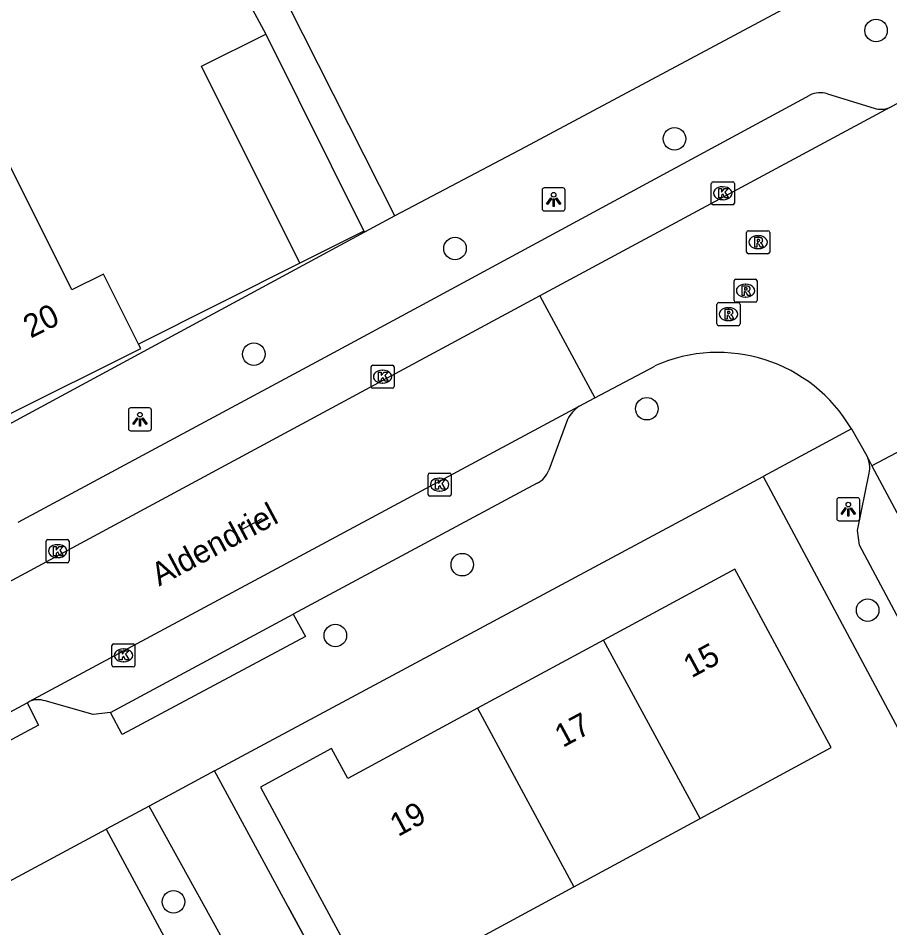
# Model space of a CAD drawing. Extents: x 157793 to 159380, y 380882 to 382313.
# Drawn here: x 158803.91 to 158841.72, y 381709.23 to 381748.69 of the extents above; entities that cross this region are included whole.
import ezdxf

# ---------------------------------------------------------------- set-up
doc = ezdxf.new("R2010")
doc.units = 0
for name, color, linetype in [('IMGEO_Boom', 7, 'Continuous'), ('IMGEO_Damwand', 7, 'Continuous'), ('IMGEO_Groenvoorziening', 7, 'Continuous'), ('IMGEO_Kolk', 7, 'Continuous'), ('IMGEO_Lichtpunt', 7, 'Continuous'), ('IMGEO_Muur', 7, 'Continuous'), ('IMGEO_Openbare_ruimte_label', 7, 'Continuous'), ('IMGEO_Pand', 7, 'Continuous'), ('IMGEO_Pand_nummerreeks', 7, 'Continuous'), ('IMGEO_Rijbaan_lokaal_open', 7, 'Continuous'), ('IMGEO_Rioolput', 7, 'Continuous'), ('IMGEO_Voetpad_halfverhard', 7, 'Continuous'), ('IMGEO_Voetpad_open', 7, 'Continuous')]:
    doc.layers.add(name, color=color, linetype=linetype)

msp = doc.modelspace()

# ---------------------------------------------------------------- linework, layer by layer
at = {"layer": 'IMGEO_Boom'}
for centre in [(158841.121, 381748.154), (158832.375, 381743.46), (158822.856, 381738.695), (158814.129, 381734.113), (158831.179, 381731.75), (158823.171, 381724.986), (158840.756, 381723.016), (158817.665, 381721.912), (158810.646, 381710.36)]:
    msp.add_circle(centre, 0.489, dxfattribs=at)
at = {"layer": 'IMGEO_Damwand'}
msp.add_lwpolyline([(158813.607, 381726.515), (158814.489, 381726.986)], dxfattribs=at)
at = {"layer": 'IMGEO_Groenvoorziening'}
msp.add_lwpolyline([(158807.729, 381713.514), (158817.806, 381694.797)], dxfattribs=at)
at = {"layer": 'IMGEO_Kolk'}
for p, q in [((158834.05, 381741.597), (158834.902, 381741.597)), ((158833.975, 381740.671), (158833.975, 381741.523)), ((158834.463, 381741.377), (158834.488, 381741.377)), ((158834.976, 381741.523), (158834.976, 381740.671)), ((158834.486, 381740.817), (158834.461, 381740.817)), ((158834.902, 381740.597), (158834.05, 381740.597)), ((158819.213, 381732.712), (158819.213, 381733.564)), ((158819.288, 381733.638), (158820.14, 381733.638)), ((158819.701, 381733.418), (158819.726, 381733.418)), ((158820.214, 381733.564), (158820.214, 381732.712)), ((158820.14, 381732.638), (158819.288, 381732.638)), ((158819.724, 381732.858), (158819.699, 381732.858)), ((158821.765, 381728.959), (158822.617, 381728.959)), ((158821.69, 381728.033), (158821.69, 381728.885)), ((158822.178, 381728.739), (158822.203, 381728.739)), ((158822.691, 381728.885), (158822.691, 381728.033)), ((158822.201, 381728.179), (158822.176, 381728.179)), ((158822.617, 381727.959), (158821.765, 381727.959)), ((158805.116, 381725.146), (158805.116, 381725.998)), ((158805.191, 381726.072), (158806.043, 381726.072)), ((158805.604, 381725.852), (158805.629, 381725.852)), ((158806.117, 381725.998), (158806.117, 381725.146)), ((158806.043, 381725.072), (158805.191, 381725.072)), ((158805.627, 381725.292), (158805.602, 381725.292)), ((158807.972, 381720.625), (158807.972, 381721.477)), ((158808.047, 381721.551), (158808.899, 381721.551)), ((158808.973, 381721.477), (158808.973, 381720.625)), ((158808.46, 381721.331), (158808.485, 381721.331)), ((158808.483, 381720.771), (158808.458, 381720.771)), ((158808.899, 381720.551), (158808.047, 381720.551))]:
    msp.add_line(p, q, dxfattribs=at)
for points in [[(158834.05, 381741.597), (158834.902, 381741.597)], [(158833.975, 381740.671), (158833.975, 381741.523)], [(158834.296, 381741.297), (158834.419, 381741.297), (158834.419, 381741.146), (158834.549, 381741.297), (158834.713, 381741.297), (158834.567, 381741.146), (158834.72, 381740.897), (158834.568, 381740.897), (158834.483, 381741.061), (158834.419, 381740.994), (158834.419, 381740.897), (158834.296, 381740.897), (158834.296, 381741.297)], [(158834.976, 381741.523), (158834.976, 381740.671)], [(158834.902, 381740.597), (158834.05, 381740.597)], [(158819.213, 381732.712), (158819.213, 381733.564)], [(158819.288, 381733.638), (158820.14, 381733.638)], [(158819.534, 381733.338), (158819.657, 381733.338), (158819.657, 381733.187), (158819.787, 381733.338), (158819.951, 381733.338), (158819.805, 381733.187), (158819.958, 381732.938), (158819.806, 381732.938), (158819.721, 381733.102), (158819.657, 381733.035), (158819.657, 381732.938), (158819.534, 381732.938), (158819.534, 381733.338)], [(158820.214, 381733.564), (158820.214, 381732.712)], [(158820.14, 381732.638), (158819.288, 381732.638)], [(158821.765, 381728.959), (158822.617, 381728.959)], [(158821.69, 381728.033), (158821.69, 381728.885)], [(158822.011, 381728.659), (158822.134, 381728.659), (158822.134, 381728.508), (158822.264, 381728.659), (158822.428, 381728.659), (158822.282, 381728.508), (158822.435, 381728.259), (158822.283, 381728.259), (158822.198, 381728.423), (158822.134, 381728.356), (158822.134, 381728.259), (158822.011, 381728.259), (158822.011, 381728.659)], [(158822.691, 381728.885), (158822.691, 381728.033)], [(158822.617, 381727.959), (158821.765, 381727.959)], [(158805.116, 381725.146), (158805.116, 381725.998)], [(158805.191, 381726.072), (158806.043, 381726.072)], [(158805.437, 381725.772), (158805.56, 381725.772), (158805.56, 381725.621), (158805.69, 381725.772), (158805.854, 381725.772), (158805.708, 381725.621), (158805.861, 381725.372), (158805.709, 381725.372), (158805.624, 381725.536), (158805.56, 381725.469), (158805.56, 381725.372), (158805.437, 381725.372), (158805.437, 381725.772)], [(158806.117, 381725.998), (158806.117, 381725.146)], [(158806.043, 381725.072), (158805.191, 381725.072)], [(158807.972, 381720.625), (158807.972, 381721.477)], [(158808.047, 381721.551), (158808.899, 381721.551)], [(158808.973, 381721.477), (158808.973, 381720.625)], [(158808.293, 381721.251), (158808.416, 381721.251), (158808.416, 381721.1), (158808.546, 381721.251), (158808.71, 381721.251), (158808.564, 381721.1), (158808.717, 381720.851), (158808.565, 381720.851), (158808.48, 381721.015), (158808.416, 381720.948), (158808.416, 381720.851), (158808.293, 381720.851), (158808.293, 381721.251)], [(158808.899, 381720.551), (158808.047, 381720.551)]]:
    msp.add_lwpolyline(points, dxfattribs=at)
for centre, start, end in [((158834.052, 381741.521), 91.552, 178.448), ((158834.052, 381741.521), 91.552, 178.448), ((158834.9, 381741.521), 1.552, 88.448), ((158834.9, 381741.521), 1.552, 88.448), ((158834.052, 381740.673), 181.552, 268.448), ((158834.052, 381740.673), 181.552, 268.448), ((158834.9, 381740.673), 271.552, 358.448), ((158834.9, 381740.673), 271.552, 358.448), ((158819.29, 381733.562), 91.552, 178.448), ((158819.29, 381733.562), 91.552, 178.448), ((158820.138, 381733.562), 1.552, 88.448), ((158820.138, 381733.562), 1.552, 88.448), ((158819.29, 381732.714), 181.552, 268.448), ((158819.29, 381732.714), 181.552, 268.448), ((158820.138, 381732.714), 271.552, 358.448), ((158820.138, 381732.714), 271.552, 358.448), ((158821.767, 381728.883), 91.552, 178.448), ((158821.767, 381728.883), 91.552, 178.448), ((158822.615, 381728.883), 1.552, 88.448), ((158822.615, 381728.883), 1.552, 88.448), ((158821.767, 381728.035), 181.552, 268.448), ((158821.767, 381728.035), 181.552, 268.448), ((158822.615, 381728.035), 271.552, 358.448), ((158822.615, 381728.035), 271.552, 358.448), ((158805.193, 381725.996), 91.552, 178.448), ((158805.193, 381725.996), 91.552, 178.448), ((158806.041, 381725.996), 1.552, 88.448), ((158806.041, 381725.996), 1.552, 88.448), ((158805.193, 381725.148), 181.552, 268.448), ((158805.193, 381725.148), 181.552, 268.448), ((158806.041, 381725.148), 271.552, 358.448), ((158806.041, 381725.148), 271.552, 358.448), ((158808.049, 381721.475), 91.552, 178.448), ((158808.049, 381721.475), 91.552, 178.448), ((158808.897, 381721.475), 1.552, 88.448), ((158808.897, 381721.475), 1.552, 88.448), ((158808.049, 381720.627), 181.552, 268.448), ((158808.049, 381720.627), 181.552, 268.448), ((158808.897, 381720.627), 271.552, 358.448), ((158808.897, 381720.627), 271.552, 358.448)]:
    msp.add_arc(centre, 0.0765, start, end, dxfattribs=at)
for centre, major_axis, ratio, start_param, end_param in [((158834.462, 381741.097), (-0.387, 0.002), 0.722429, 4.712389, 7.853982), ((158834.487, 381741.097), (-0.39, 0.002), 0.717154, 1.570796, 4.712389), ((158819.7, 381733.138), (-0.387, 0.002), 0.722429, 4.712389, 7.853982), ((158819.725, 381733.138), (-0.39, 0.002), 0.717154, 1.570796, 4.712389), ((158822.177, 381728.459), (-0.387, 0.002), 0.722429, 4.712389, 7.853982), ((158822.202, 381728.459), (-0.39, 0.002), 0.717154, 1.570796, 4.712389), ((158805.603, 381725.572), (-0.387, 0.002), 0.722429, 4.712389, 7.853982), ((158805.628, 381725.572), (-0.39, 0.002), 0.717154, 1.570796, 4.712389), ((158808.459, 381721.051), (-0.387, 0.002), 0.722429, 4.712389, 7.853982), ((158808.484, 381721.051), (-0.39, 0.002), 0.717154, 1.570796, 4.712389)]:
    msp.add_ellipse(centre, major_axis=major_axis, ratio=ratio, start_param=start_param, end_param=end_param, dxfattribs=at)
at = {"layer": 'IMGEO_Lichtpunt'}
for p, q in [((158826.636, 381741.233), (158826.636, 381740.426)), ((158826.636, 381741.233), (158826.636, 381740.426)), ((158827.538, 381741.328), (158826.73, 381741.328)), ((158827.538, 381741.328), (158826.73, 381741.328)), ((158827.632, 381740.426), (158827.632, 381741.233)), ((158827.632, 381740.426), (158827.632, 381741.233)), ((158826.73, 381740.332), (158827.538, 381740.332)), ((158826.73, 381740.332), (158827.538, 381740.332)), ((158808.689, 381731.692), (158808.689, 381730.885)), ((158808.689, 381731.692), (158808.689, 381730.885)), ((158809.591, 381731.787), (158808.783, 381731.787)), ((158809.591, 381731.787), (158808.783, 381731.787)), ((158809.685, 381730.885), (158809.685, 381731.692)), ((158809.685, 381730.885), (158809.685, 381731.692)), ((158808.783, 381730.791), (158809.591, 381730.791)), ((158808.783, 381730.791), (158809.591, 381730.791)), ((158839.418, 381727.794), (158839.418, 381726.987)), ((158839.418, 381727.794), (158839.418, 381726.987)), ((158840.32, 381727.889), (158839.512, 381727.889)), ((158840.32, 381727.889), (158839.512, 381727.889)), ((158840.414, 381726.987), (158840.414, 381727.794)), ((158840.414, 381726.987), (158840.414, 381727.794)), ((158839.512, 381726.893), (158840.32, 381726.893)), ((158839.512, 381726.893), (158840.32, 381726.893))]:
    msp.add_line(p, q, dxfattribs=at)
for points in [[(158827.01, 381740.897), (158827.049, 381740.869), (158826.861, 381740.607), (158826.823, 381740.634), (158827.01, 381740.897)], [(158827.112, 381740.849), (158827.159, 381740.849), (158827.159, 381740.527), (158827.112, 381740.527), (158827.112, 381740.849)], [(158827.222, 381740.869), (158827.26, 381740.896), (158827.447, 381740.634), (158827.408, 381740.606), (158827.222, 381740.869)], [(158809.063, 381731.356), (158809.102, 381731.328), (158808.914, 381731.066), (158808.876, 381731.093), (158809.063, 381731.356)], [(158809.165, 381731.308), (158809.212, 381731.308), (158809.212, 381730.986), (158809.165, 381730.986), (158809.165, 381731.308)], [(158809.275, 381731.328), (158809.313, 381731.355), (158809.5, 381731.093), (158809.461, 381731.065), (158809.275, 381731.328)], [(158839.792, 381727.458), (158839.831, 381727.43), (158839.643, 381727.168), (158839.605, 381727.195), (158839.792, 381727.458)], [(158839.894, 381727.41), (158839.941, 381727.41), (158839.941, 381727.088), (158839.894, 381727.088), (158839.894, 381727.41)], [(158840.004, 381727.43), (158840.042, 381727.457), (158840.229, 381727.195), (158840.19, 381727.167), (158840.004, 381727.43)]]:
    msp.add_lwpolyline(points, dxfattribs=at)
for centre in [(158827.135, 381741.031), (158809.188, 381731.49), (158839.917, 381727.592)]:
    msp.add_circle(centre, 0.0994, dxfattribs=at)
for centre, start, end in [((158826.73, 381741.233), 90, 180), ((158826.73, 381741.233), 90, 180), ((158827.538, 381741.233), 0, 90), ((158827.538, 381741.233), 0, 90), ((158826.73, 381740.426), 180, 270), ((158826.73, 381740.426), 180, 270), ((158827.538, 381740.426), 270, 0), ((158827.538, 381740.426), 270, 360), ((158808.783, 381731.692), 90, 180), ((158808.783, 381731.692), 90, 180), ((158809.591, 381731.692), 0, 90), ((158809.591, 381731.692), 0, 90), ((158808.783, 381730.885), 180, 270), ((158808.783, 381730.885), 180, 270), ((158809.591, 381730.885), 270, 0), ((158809.591, 381730.885), 270, 360), ((158839.512, 381727.794), 90, 180), ((158839.512, 381727.794), 90, 180), ((158840.32, 381727.794), 0, 90), ((158840.32, 381727.794), 0, 90), ((158839.512, 381726.987), 180, 270), ((158839.512, 381726.987), 180, 270), ((158840.32, 381726.987), 270, 0), ((158840.32, 381726.987), 270, 360)]:
    msp.add_arc(centre, 0.0946, start, end, dxfattribs=at)
at = {"layer": 'IMGEO_Muur'}
for points in [[(158816.124, 381738.066), (158809.13, 381734.548)], [(158815.602, 381710.178), (158825.621, 381691.706)]]:
    msp.add_lwpolyline(points, dxfattribs=at)
at = {"layer": 'IMGEO_Pand'}
for points in [[(158818.907, 381739.456), (158816.124, 381738.066), (158811.86, 381746.602), (158814.644, 381747.992)], [(158814.644, 381747.992), (158818.907, 381739.456)], [(158795.472, 381738.47), (158798.37, 381732.638), (158801.917, 381734.409), (158803.396, 381731.449), (158809.224, 381734.36), (158809.13, 381734.548), (158807.612, 381737.588), (158806.24, 381736.903), (158803.47, 381742.445)], [(158833.487, 381713.971), (158839.18, 381717.048), (158837.73, 381719.731), (158835.34, 381724.152), (158834.993, 381724.794), (158829.301, 381721.717)], [(158829.301, 381721.717), (158823.826, 381718.756)], [(158833.487, 381713.971), (158829.301, 381721.717)], [(158823.826, 381718.756), (158818.201, 381715.715), (158817.503, 381717.007), (158814.414, 381715.337), (158820.352, 381704.352), (158823.484, 381706.045), (158822.43, 381707.993), (158828.012, 381711.011)], [(158823.826, 381718.756), (158828.012, 381711.011)], [(158828.012, 381711.011), (158833.487, 381713.971)]]:
    msp.add_lwpolyline(points, dxfattribs=at)
at = {"layer": 'IMGEO_Rijbaan_lokaal_open'}
for points in [[(158841.715, 381744.816), (158841.842, 381744.884), (158846.937, 381747.677)], [(158841.715, 381744.816), (158826.538, 381736.644)], [(158826.538, 381736.644), (158802.351, 381723.62)], [(158826.538, 381736.644), (158828.917, 381732.228)], [(158828.917, 381732.228), (158831.521, 381733.602)], [(158828.248, 381731.854), (158828.917, 381732.228)], [(158804.382, 381719.046), (158828.248, 381731.854)], [(158845.352, 381731.605), (158840.943, 381729.279)], [(158840.055, 381730.871), (158840.719, 381729.706)], [(158840.719, 381729.706), (158840.943, 381729.279)], [(158840.943, 381729.279), (158850.729, 381710.995)], [(158799.023, 381716.158), (158804.293, 381718.999)], [(158804.293, 381718.999), (158804.382, 381719.046)]]:
    msp.add_lwpolyline(points, dxfattribs=at)
msp.add_arc((158834.264, 381727.476), 6.713, 30.3854, 114.1238, dxfattribs=at)
at = {"layer": 'IMGEO_Rioolput'}
for p, q in [((158835.506, 381738.546), (158835.506, 381739.398)), ((158835.581, 381739.472), (158836.433, 381739.472)), ((158835.994, 381739.252), (158836.019, 381739.252)), ((158836.507, 381739.398), (158836.507, 381738.546)), ((158836.433, 381738.472), (158835.581, 381738.472)), ((158836.017, 381738.692), (158835.992, 381738.692)), ((158834.96, 381736.443), (158834.96, 381737.295)), ((158835.035, 381737.369), (158835.887, 381737.369)), ((158835.961, 381737.295), (158835.961, 381736.443)), ((158835.448, 381737.149), (158835.473, 381737.149)), ((158835.471, 381736.589), (158835.446, 381736.589)), ((158834.219, 381735.425), (158834.219, 381736.277)), ((158834.294, 381736.351), (158835.146, 381736.351)), ((158834.707, 381736.131), (158834.732, 381736.131)), ((158835.887, 381736.369), (158835.035, 381736.369)), ((158835.22, 381736.277), (158835.22, 381735.425)), ((158835.146, 381735.351), (158834.294, 381735.351)), ((158834.73, 381735.571), (158834.705, 381735.571))]:
    msp.add_line(p, q, dxfattribs=at)
for points in [[(158835.506, 381738.546), (158835.506, 381739.398)], [(158835.581, 381739.472), (158836.433, 381739.472)], [(158836.507, 381739.398), (158836.507, 381738.546)], [(158836.095, 381739.17), (158835.843, 381739.172), (158835.843, 381738.772)], [(158835.843, 381738.772), (158835.967, 381738.772), (158835.967, 381738.934), (158835.978, 381738.934)], [(158836.021, 381739.091), (158835.967, 381739.091), (158835.967, 381739.01)], [(158835.967, 381739.01), (158836.019, 381739.01)], [(158836.025, 381738.905), (158836.096, 381738.772), (158836.236, 381738.772), (158836.171, 381738.898)], [(158836.433, 381738.472), (158835.581, 381738.472)], [(158834.96, 381736.443), (158834.96, 381737.295)], [(158835.035, 381737.369), (158835.887, 381737.369)], [(158835.961, 381737.295), (158835.961, 381736.443)], [(158835.549, 381737.067), (158835.297, 381737.069), (158835.297, 381736.669)], [(158835.297, 381736.669), (158835.421, 381736.669), (158835.421, 381736.831), (158835.432, 381736.831)], [(158835.475, 381736.988), (158835.421, 381736.988), (158835.421, 381736.907)], [(158835.421, 381736.907), (158835.473, 381736.907)], [(158835.479, 381736.802), (158835.55, 381736.669), (158835.69, 381736.669), (158835.625, 381736.795)], [(158834.219, 381735.425), (158834.219, 381736.277)], [(158834.294, 381736.351), (158835.146, 381736.351)], [(158834.808, 381736.049), (158834.556, 381736.051), (158834.556, 381735.651)], [(158835.887, 381736.369), (158835.035, 381736.369)], [(158835.22, 381736.277), (158835.22, 381735.425)], [(158834.556, 381735.651), (158834.68, 381735.651), (158834.68, 381735.813), (158834.691, 381735.813)], [(158834.734, 381735.97), (158834.68, 381735.97), (158834.68, 381735.889)], [(158834.68, 381735.889), (158834.732, 381735.889)], [(158834.738, 381735.784), (158834.809, 381735.651), (158834.949, 381735.651), (158834.884, 381735.777)], [(158835.146, 381735.351), (158834.294, 381735.351)]]:
    msp.add_lwpolyline(points, dxfattribs=at)
for centre, radius, start, end in [((158835.583, 381739.396), 0.0765, 91.552, 178.448), ((158835.583, 381739.396), 0.0765, 91.552, 178.448), ((158836.431, 381739.396), 0.0765, 1.552, 88.448), ((158836.431, 381739.396), 0.0765, 1.552, 88.448), ((158835.977, 381738.881), 0.0533, 26.0293, 88.6989), ((158836.003, 381739.199), 0.19, 274.7715, 282.9687), ((158836.027, 381738.995), 0.0964, 77.0061, 93.1865), ((158836.041, 381739.052), 0.0378, 276.6634, 79.6772), ((158836.094, 381739.06), 0.109, 350.3612, 89.416), ((158836.092, 381739.06), 0.112, 277.5842, 350.9817), ((158836.076, 381738.845), 0.108, 29.5134, 73.7905), ((158835.583, 381738.548), 0.0765, 181.552, 268.448), ((158835.583, 381738.548), 0.0765, 181.552, 268.448), ((158836.431, 381738.548), 0.0765, 271.552, 358.448), ((158836.431, 381738.548), 0.0765, 271.552, 358.448), ((158835.037, 381737.293), 0.0765, 91.552, 178.448), ((158835.037, 381737.293), 0.0765, 91.552, 178.448), ((158835.885, 381737.293), 0.0765, 1.552, 88.448), ((158835.885, 381737.293), 0.0765, 1.552, 88.448), ((158835.431, 381736.778), 0.0533, 26.0293, 88.6989), ((158835.457, 381737.096), 0.19, 274.7715, 282.9687), ((158835.481, 381736.892), 0.0964, 77.0061, 93.1865), ((158835.495, 381736.949), 0.0378, 276.6634, 79.6772), ((158835.548, 381736.957), 0.109, 350.3612, 89.416), ((158835.546, 381736.957), 0.112, 277.5842, 350.9817), ((158835.53, 381736.742), 0.108, 29.5134, 73.7905), ((158835.037, 381736.445), 0.0765, 181.552, 268.448), ((158835.037, 381736.445), 0.0765, 181.552, 268.448), ((158835.885, 381736.445), 0.0765, 271.552, 358.448), ((158835.885, 381736.445), 0.0765, 271.552, 358.448), ((158834.296, 381736.275), 0.0765, 91.552, 178.448), ((158834.296, 381736.275), 0.0765, 91.552, 178.448), ((158834.807, 381735.939), 0.109, 350.3612, 89.416), ((158835.144, 381736.275), 0.0765, 1.552, 88.448), ((158835.144, 381736.275), 0.0765, 1.552, 88.448), ((158834.69, 381735.76), 0.0533, 26.0293, 88.6989), ((158834.716, 381736.078), 0.19, 274.7715, 282.9687), ((158834.74, 381735.874), 0.0964, 77.0061, 93.1865), ((158834.754, 381735.931), 0.0378, 276.6634, 79.6772), ((158834.805, 381735.939), 0.112, 277.5842, 350.9817), ((158834.789, 381735.724), 0.108, 29.5134, 73.7905), ((158834.296, 381735.427), 0.0765, 181.552, 268.448), ((158834.296, 381735.427), 0.0765, 181.552, 268.448), ((158835.144, 381735.427), 0.0765, 271.552, 358.448), ((158835.144, 381735.427), 0.0765, 271.552, 358.448)]:
    msp.add_arc(centre, radius, start, end, dxfattribs=at)
for centre, major_axis, ratio, start_param, end_param in [((158835.993, 381738.972), (-0.387, 0.002), 0.722429, 4.712389, 7.853982), ((158836.018, 381738.972), (-0.39, 0.002), 0.717154, 1.570796, 4.712389), ((158835.447, 381736.869), (-0.387, 0.002), 0.722429, 4.712389, 7.853982), ((158835.472, 381736.869), (-0.39, 0.002), 0.717154, 1.570796, 4.712389), ((158834.706, 381735.851), (-0.387, 0.002), 0.722429, 4.712389, 7.853982), ((158834.731, 381735.851), (-0.39, 0.002), 0.717154, 1.570796, 4.712389)]:
    msp.add_ellipse(centre, major_axis=major_axis, ratio=ratio, start_param=start_param, end_param=end_param, dxfattribs=at)
at = {"layer": 'IMGEO_Voetpad_halfverhard'}
for points in [[(158825.621, 381691.706), (158815.602, 381710.178), (158812.425, 381716.036)], [(158819.459, 381696.126), (158819.106, 381697.306), (158809.589, 381714.513)]]:
    msp.add_lwpolyline(points, dxfattribs=at)
at = {"layer": 'IMGEO_Voetpad_open'}
for points in [[(158855.214, 381758.764), (158825.906, 381743.093), (158820.244, 381740.111)], [(158820.244, 381740.111), (158814.268, 381751.949)], [(158813.226, 381750.698), (158813.498, 381750.154), (158814.644, 381747.992)], [(158803.906, 381726.83), (158817.228, 381733.979), (158821.454, 381736.264), (158838.245, 381745.353)], [(158839.008, 381745.412), (158841.043, 381744.781)], [(158820.244, 381740.111), (158818.933, 381739.403)], [(158818.933, 381739.403), (158798.11, 381728.155)], [(158818.907, 381739.456), (158818.933, 381739.403)], [(158827.74, 381731.281), (158826.922, 381729.082)], [(158840.055, 381730.871), (158836.217, 381728.81)], [(158850.132, 381711.519), (158847.929, 381712.179), (158847.457, 381712.601), (158840.403, 381725.825), (158840.317, 381726.473), (158840.827, 381728.951)], [(158812.425, 381716.036), (158836.217, 381728.81)], [(158836.217, 381728.81), (158850.685, 381701.78), (158851.753, 381702.346), (158864.333, 381678.872), (158862.924, 381676.123)], [(158826.418, 381728.518), (158815.842, 381722.833)], [(158815.842, 381722.833), (158816.375, 381721.868), (158808.42, 381717.614), (158807.909, 381718.575)], [(158807.909, 381718.575), (158815.842, 381722.833)], [(158807.909, 381718.575), (158807.159, 381718.485), (158805.083, 381719.073)], [(158804.293, 381718.999), (158804.78, 381718.017), (158799.528, 381715.203), (158799.023, 381716.158)], [(158812.425, 381716.036), (158809.589, 381714.513)], [(158809.589, 381714.513), (158807.729, 381713.514)], [(158788.898, 381688.548), (158787.182, 381698.172), (158789.967, 381703.977), (158807.729, 381713.514)]]:
    msp.add_lwpolyline(points, dxfattribs=at)
for centre, radius, start, end in [((158838.706, 381744.355), 1.1, 74.0586, 114.7847), ((158841.334, 381745.671), 0.936, 251.9113, 294.0516), ((158828.973, 381730.7), 1.363, 122.1235, 154.7586), ((158839.675, 381729.171), 1.173, 349.1712, 27.1102), ((158826.001, 381729.398), 0.973, 295.3489, 341.0821), ((158804.765, 381718.223), 0.907, 69.4627, 114.9487)]:
    msp.add_arc(centre, radius, start, end, dxfattribs=at)

# ---------------------------------------------------------------- texts
at = {"layer": 'IMGEO_Openbare_ruimte_label'}
msp.add_text('Aldendriel', height=1, rotation=28.1028, dxfattribs=at).set_placement((158810.02, 381724.033))
at = {"layer": 'IMGEO_Pand_nummerreeks'}
for s, rotation, p in [('20', 26.5415, (158804.447, 381734.791)), ('15', 28.3989, (158833.115, 381720.05)), ('17', 28.3989, (158827.531, 381717.031)), ('19', 28.3989, (158820.383, 381713.166))]:
    msp.add_text(s, height=1, rotation=rotation, dxfattribs=at).set_placement(p)

doc.saveas('drawing.dxf')
